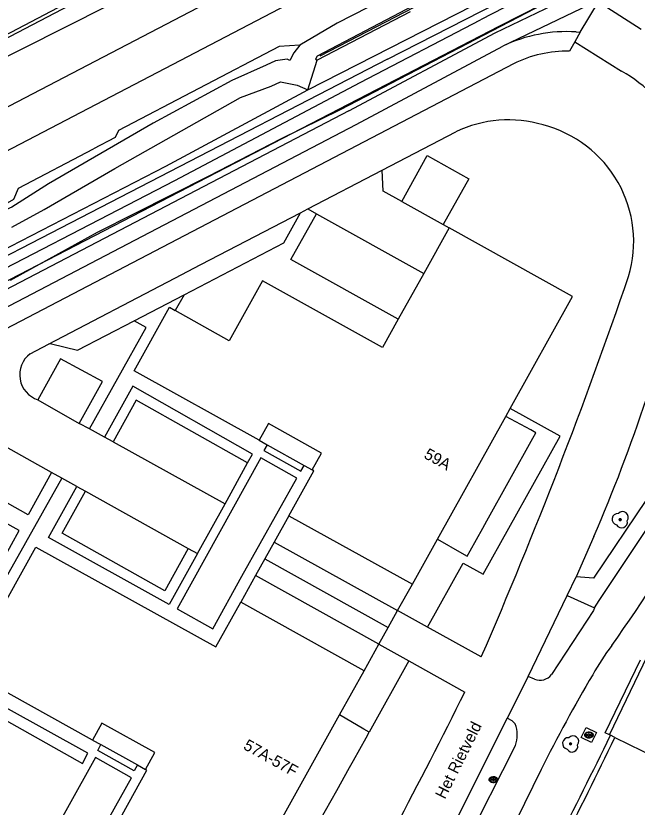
# Model space of a CAD drawing. Extents: x 194485 to 197793, y 468269 to 470822.
# Drawn here: x 196919.9 to 196985.1, y 469650.3 to 469733.4 of the extents above; entities that cross this region are included whole.
import ezdxf

# ---------------------------------------------------------------- set-up
doc = ezdxf.new("R2010")
doc.units = 0
for name, color, linetype in [('BGT begrenzing kruinlijn', 7, 'Continuous'), ('BGT begrenzing pand op maaiveld onder overbouw', 7, 'Continuous'), ('BGT grensvlak begroeid terreindeel', 7, 'Continuous'), ('BGT grensvlak begroeid terreindeel LR', 7, 'Continuous'), ('BGT grensvlak gebouwinstallatie plus 1', 7, 'Continuous'), ('BGT grensvlak onbegroeid terreindeel', 7, 'Continuous'), ('BGT grensvlak pand deel overbouw', 7, 'Continuous'), ('BGT grensvlak pand op maaiveld', 7, 'Continuous'), ('BGT grensvlak vegetatieobject', 7, 'Continuous'), ('BGT grensvlak waterdeel', 7, 'Continuous'), ('BGT grensvlak wegdeel', 7, 'Continuous'), ('BGT lijnelement scheiding geluidsscherm', 7, 'Continuous'), ('BGT lijnelement scheiding hek', 7, 'Continuous'), ('BGT lijnelement scheiding muur', 7, 'Continuous'), ('BGT lijnelement spoor trein', 7, 'Continuous'), ('BGT puntobject put inspectie- rioolput', 7, 'Continuous'), ('BGT puntobject put kolk', 7, 'Continuous'), ('BGT puntobject vegetatieobject boom', 7, 'Continuous'), ('BGT tekst huisnummerreeks', 7, 'Continuous'), ('BGT tekst openbare ruimte label weg', 7, 'Continuous')]:
    doc.layers.add(name, color=color, linetype=linetype)

msp = doc.modelspace()

# ---------------------------------------------------------------- linework, layer by layer
at = {"layer": 'BGT begrenzing kruinlijn'}
msp.add_line((196927.626, 469735.99), (196915.806, 469729.743), dxfattribs=at)
at = {"layer": 'BGT begrenzing pand op maaiveld onder overbouw'}
for p, q in [((196964.136, 469678.394), (196971.306, 469691.28)), ((196948.537, 469680.872), (196961.506, 469673.678)), ((196956.441, 469664.594), (196943.488, 469671.8)), ((196946.603, 469646.932), (196953.865, 469659.964))]:
    msp.add_line(p, q, dxfattribs=at)
for points in [[(196950.999, 469685.677), (196951.983, 469687.438), (196946.399, 469690.553), (196945.415, 469688.792)], [(196933.481, 469654.231), (196934.463, 469655.998), (196928.921, 469659.078), (196927.94, 469657.312)]]:
    msp.add_lwpolyline(points, dxfattribs=at)
at = {"layer": 'BGT grensvlak begroeid terreindeel'}
msp.add_line((196950.53, 469725.595), (197004.395, 469753.133), dxfattribs=at)
for points in [[(196820.362, 469653.552), (196831.072, 469659.147), (196839.628, 469663.847), (196912.312, 469702.094), (196970.631, 469732.285), (196979.65, 469736.913)], [(196644.514, 469562.729), (196650.334, 469566.608), (196655.061, 469569.44), (196659.53, 469571.682), (196674.849, 469579.824), (196701.156, 469594), (196743.111, 469616.34), (196784.414, 469638.64), (196866.691, 469681.952), (196872.488, 469684.74), (196886.791, 469692.386), (196935.639, 469717.585), (196950.53, 469725.595)]]:
    msp.add_lwpolyline(points, dxfattribs=at)
at = {"layer": 'BGT grensvlak begroeid terreindeel LR'}
for p in [(196961.287, 469733.802), (196950.53, 469725.595)]:
    msp.add_line(p, (196951.524, 469728.708), dxfattribs=at)
for points in [[(197004.571, 469756.83), (196968.797, 469738.244), (196951.505, 469729.141), (196951.355, 469728.818), (196951.524, 469728.708)], [(196949.7, 469730.299), (196949.051, 469729.486), (196948.639, 469728.682), (196948.366, 469728.809), (196947.151, 469728.634), (196946.156, 469728.192), (196942.567, 469726.598), (196934.305, 469722.1), (196923.313, 469715.739), (196919.447, 469713.285), (196910.516, 469709.32), (196909.023, 469708.508), (196903.573, 469706.438), (196891.044, 469700.111), (196875.242, 469691.757), (196867.832, 469687.08)], [(196919.454, 469711.183), (196922.848, 469713.032), (196930.271, 469717.346), (196943.468, 469724.796), (196946.681, 469725.985), (196947.657, 469726.427), (196949.431, 469726.078), (196950.53, 469725.595)]]:
    msp.add_lwpolyline(points, dxfattribs=at)
at = {"layer": 'BGT grensvlak gebouwinstallatie plus 1'}
for points in [[(196946.269, 469688.315), (196945.93, 469687.71), (196949.808, 469685.555), (196950.143, 469686.155)], [(196932.639, 469654.699), (196932.292, 469654.063), (196928.473, 469656.208), (196928.811, 469656.828)]]:
    msp.add_lwpolyline(points, dxfattribs=at)
at = {"layer": 'BGT grensvlak onbegroeid terreindeel'}
msp.add_lwpolyline([(196980.838, 469658.105), (196980.315, 469657.05), (196979.241, 469657.568), (196979.763, 469658.639), (196980.838, 469658.105)], dxfattribs=at)
at = {"layer": 'BGT grensvlak pand deel overbouw'}
for p, q in [((196945.415, 469688.792), (196946.269, 469688.315)), ((196946.269, 469688.315), (196950.143, 469686.155)), ((196950.143, 469686.155), (196950.999, 469685.677)), ((196948.537, 469680.872), (196946.991, 469678.093)), ((196946.991, 469678.093), (196946.013, 469676.336)), ((196946.013, 469676.336), (196945.045, 469674.597)), ((196946.013, 469676.336), (196958.974, 469669.136)), ((196945.045, 469674.597), (196943.488, 469671.8)), ((196959.96, 469670.904), (196961.506, 469673.678)), ((196958.974, 469669.136), (196959.96, 469670.904)), ((196957.993, 469667.377), (196958.974, 469669.136)), ((196956.441, 469664.594), (196957.993, 469667.377)), ((196927.94, 469657.312), (196928.811, 469656.828)), ((196928.811, 469656.828), (196932.639, 469654.699)), ((196932.639, 469654.699), (196933.481, 469654.231))]:
    msp.add_line(p, q, dxfattribs=at)
for points in [[(196964.136, 469678.394), (196966.712, 469676.933), (196967.258, 469676.621), (196967.579, 469677.186), (196968.908, 469679.577), (196969.325, 469680.334), (196974.156, 469689.006), (196974.474, 469689.568), (196973.928, 469689.88), (196971.306, 469691.28)], [(196956.968, 469658.125), (196956.406, 469658.441), (196953.865, 469659.964)], [(196949.737, 469645.175), (196950.053, 469645.73), (196951.387, 469648.127), (196951.809, 469648.877), (196953.562, 469652.021), (196954.894, 469654.414), (196955.315, 469655.163), (196956.654, 469657.56), (196956.968, 469658.125)]]:
    msp.add_lwpolyline(points, dxfattribs=at)
at = {"layer": 'BGT grensvlak pand op maaiveld'}
for p, q in [((196965.374, 469711.114), (196962.702, 469706.306)), ((196962.702, 469706.306), (196960.031, 469701.499)), ((196971.306, 469691.28), (196971.774, 469692.122)), ((196961.506, 469673.678), (196964.136, 469678.394)), ((196953.865, 469659.964), (196956.441, 469664.594))]:
    msp.add_line(p, q, dxfattribs=at)
for points in [[(196971.774, 469692.122), (196978.331, 469703.905), (196965.374, 469711.114)], [(196960.031, 469701.499), (196958.382, 469698.532), (196945.789, 469705.534), (196942.291, 469699.248), (196936.619, 469702.426)], [(196945.415, 469688.792), (196932.303, 469696.104), (196935.996, 469702.775), (196936.619, 469702.426)], [(196948.537, 469680.872), (196951.162, 469685.587), (196950.999, 469685.677)], [(196927.94, 469657.312), (196914.77, 469664.624), (196921.987, 469677.585), (196940.868, 469667.083), (196943.488, 469671.8)], [(196931.044, 469649.462), (196933.648, 469654.14), (196933.481, 469654.231)]]:
    msp.add_lwpolyline(points, dxfattribs=at)
at = {"layer": 'BGT grensvlak vegetatieobject'}
msp.add_line((196954.846, 469723.381), (196828.612, 469657.573), dxfattribs=at)
for points in [[(196954.846, 469723.381), (196970.209, 469731.602), (196985.066, 469738.748)], [(196985.066, 469738.748), (196985.781, 469737.299), (196971.018, 469730.199)]]:
    msp.add_lwpolyline(points, dxfattribs=at)
at = {"layer": 'BGT grensvlak waterdeel'}
for points in [[(196958.89, 469728.804), (197001.572, 469750.653), (197004.206, 469752.056), (197004.339, 469751.796), (197001.706, 469749.965), (196968.677, 469732.944)], [(196686.719, 469584.417), (196701.771, 469592.532), (196747.269, 469616.672), (196781.641, 469635.073), (196824.925, 469657.944), (196843.921, 469667.835), (196851.727, 469672.135), (196885.325, 469689.556), (196895.772, 469695.234), (196904.26, 469699.608), (196911.795, 469703.28), (196936.564, 469716.094), (196956.036, 469726.37), (196968.677, 469732.944)], [(196958.89, 469728.804), (196906.876, 469701.943), (196888.148, 469692.056), (196875.928, 469685.712), (196857.166, 469675.717), (196848.358, 469671.177), (196826.806, 469659.613), (196807.817, 469649.794), (196787.151, 469638.952), (196754.003, 469621.1), (196714.6, 469600.107), (196703.245, 469593.922), (196682.448, 469582.876), (196667.629, 469574.77), (196655.391, 469568.203), (196651.39, 469565.905), (196645.748, 469562.576), (196645.722, 469562.327), (196645.999, 469562.253), (196650.943, 469565.227), (196672.118, 469576.391), (196686.719, 469584.417)]]:
    msp.add_lwpolyline(points, dxfattribs=at)
at = {"layer": 'BGT grensvlak wegdeel'}
for p, q in [((196979.134, 469731.661), (196978.567, 469730.654)), ((196978.698, 469731.682), (196979.134, 469731.661)), ((196978.567, 469730.654), (196978.006, 469729.658)), ((196978.567, 469730.654), (196983.457, 469727.575)), ((196955.607, 469721.958), (196971.018, 469730.199)), ((196958.321, 469717.152), (196966.072, 469721.191)), ((196950.518, 469713.086), (196958.321, 469717.152)), ((196960.389, 469713.888), (196964.758, 469711.457)), ((196949.776, 469712.699), (196950.518, 469713.086)), ((196950.518, 469713.086), (196951.427, 469712.58)), ((196939.317, 469707.249), (196949.776, 469712.699)), ((196951.427, 469712.58), (196962.702, 469706.306)), ((196964.758, 469711.457), (196965.374, 469711.114)), ((196936.572, 469705.824), (196939.317, 469707.249)), ((196923.32, 469698.892), (196936.572, 469705.824)), ((196932.289, 469701.331), (196937.536, 469704.066)), ((196937.536, 469704.066), (196936.619, 469702.426)), ((196926.365, 469698.244), (196932.289, 469701.331)), ((196921.377, 469697.871), (196923.32, 469698.892)), ((196923.64, 469698.936), (196926.365, 469698.244)), ((196922.194, 469693.046), (196926.518, 469690.569)), ((196923.64, 469685.423), (196912.785, 469691.475)), ((196927.608, 469690), (196926.518, 469690.569)), ((196929.199, 469689.125), (196927.608, 469690)), ((196930.083, 469688.64), (196929.199, 469689.125)), ((196930.083, 469688.64), (196941.841, 469682.126)), ((196941.841, 469682.126), (196944.212, 469686.413)), ((196924.703, 469684.818), (196923.64, 469685.423)), ((196924.703, 469684.818), (196918.83, 469674.341)), ((196926.3, 469683.936), (196924.703, 469684.818)), ((196926.3, 469683.936), (196927.195, 469683.451)), ((196927.195, 469683.451), (196937.984, 469677.413)), ((196938.954, 469676.904), (196941.841, 469682.126)), ((196946.991, 469678.093), (196959.96, 469670.904)), ((196980.558, 469678.675), (196978.715, 469674.441)), ((196937.984, 469677.413), (196938.954, 469676.904)), ((196982.189, 469657.863), (196991.713, 469677.695)), ((196957.993, 469667.377), (196945.045, 469674.597)), ((196977.771, 469672.503), (196978.715, 469674.441)), ((196973.659, 469663.976), (196977.771, 469672.503)), ((196977.771, 469672.503), (196980.641, 469671.183)), ((196963.107, 469669.16), (196959.96, 469670.904)), ((196968.747, 469666.033), (196963.107, 469669.16)), ((196957.993, 469667.377), (196961.139, 469665.623)), ((196961.139, 469665.623), (196956.968, 469658.125)), ((196961.139, 469665.623), (196967.016, 469662.346)), ((196973.659, 469663.976), (196971.463, 469659.622)), ((196974.322, 469663.707), (196973.659, 469663.976)), ((196963.492, 469643.678), (196971.463, 469659.622)), ((196982.189, 469657.863), (196981.742, 469658.066)), ((196982.294, 469657.808), (196982.189, 469657.863)), ((196982.777, 469657.566), (196982.294, 469657.808)), ((196982.777, 469657.566), (196988.66, 469654.713))]:
    msp.add_line(p, q, dxfattribs=at)
for points in [[(196916.295, 469727.761), (196933.882, 469736.648), (196957.937, 469749.242), (196962.058, 469751.793), (196962.253, 469752.596), (196978.467, 469761.02), (196979.356, 469760.633), (196980.472, 469760.689)], [(196968.721, 469738.943), (196968.309, 469739.251), (196967.89, 469739.442), (196966.619, 469739.411), (196964.901, 469738.409), (196953.617, 469732.602), (196949.7, 469730.299)], [(196979.134, 469731.661), (196981.061, 469734.829), (196985.539, 469731.976)], [(196949.7, 469730.299), (196947.539, 469730.16), (196930.647, 469721.346), (196930.301, 469720.588), (196928.04, 469719.404)], [(196972.119, 469728.326), (196910.115, 469695.937), (196841.809, 469660.327), (196840.884, 469662.101)], [(196840.884, 469662.101), (196909.19, 469697.71), (196955.607, 469721.958)], [(196904.836, 469708.135), (196906.983, 469708.3), (196915.906, 469713.072), (196917.808, 469713.066), (196919.678, 469714.101), (196920.159, 469715.277), (196928.04, 469719.404)], [(196960.389, 469713.888), (196963.063, 469718.694), (196967.432, 469716.263), (196964.758, 469711.457)], [(196960.389, 469713.888), (196958.452, 469714.965), (196958.321, 469717.152)], [(196937.536, 469704.066), (196948.009, 469709.523), (196949.776, 469712.699)], [(196960.031, 469701.499), (196948.752, 469707.774), (196951.427, 469712.58)], [(196927.608, 469690), (196933.566, 469700.63), (196932.289, 469701.331)], [(196926.518, 469690.569), (196928.99, 469694.965), (196924.573, 469697.356), (196922.194, 469693.046)], [(196944.212, 469686.413), (196944.743, 469687.353), (196932.16, 469694.463), (196929.199, 469689.125)], [(196944.212, 469686.413), (196932.526, 469693.017), (196930.083, 469688.64)], [(196963.107, 469669.16), (196966.851, 469675.89), (196968.949, 469674.723), (196977.008, 469689.21), (196971.774, 469692.122)], [(196923.64, 469685.423), (196921.164, 469680.965), (196910.3, 469687.108), (196912.785, 469691.475)], [(196917.765, 469674.912), (196920.236, 469679.317), (196905.007, 469687.783), (196902.515, 469683.399)], [(196936.807, 469671.084), (196940.558, 469668.999), (196943.614, 469674.508), (196949.389, 469684.827), (196945.601, 469686.958), (196936.807, 469671.084)], [(196938.954, 469676.904), (196935.982, 469671.53), (196923.299, 469678.583), (196926.3, 469683.936)], [(196937.984, 469677.413), (196935.53, 469672.997), (196924.743, 469679.042), (196927.195, 469683.451)], [(196986.074, 469682.588), (196980.522, 469674.329), (196978.715, 469674.441)], [(196980.641, 469671.183), (196981.122, 469671.964), (196986.093, 469679.421)], [(196980.641, 469671.183), (196980.525, 469670.9), (196976.118, 469664.185)], [(196911.621, 469657.66), (196912.53, 469657.155), (196914.994, 469661.542), (196926.887, 469654.862), (196927.449, 469655.917), (196914.61, 469663.025), (196911.621, 469657.66)], [(196972.304, 469659.02), (196971.973, 469659.338), (196971.463, 469659.622)], [(196959.212, 469630.887), (196967.051, 469646.301), (196972.328, 469656.737)], [(196919.442, 469639.607), (196923.193, 469637.522), (196926.249, 469643.031), (196932.024, 469653.35), (196928.236, 469655.481), (196919.442, 469639.607)], [(196975.023, 469654.209), (196972.414, 469648.846), (196964.372, 469632.849)]]:
    msp.add_lwpolyline(points, dxfattribs=at)
for centre, radius, start, end in [((196977.726, 469716.09), 15.622, 86.43132, 115.42716), ((196977.741, 469717.153), 12.507, 88.78657, 116.71172), ((196975.664, 469713.888), 15.75, 28.21659, 60.34238), ((196971.578, 469709.753), 12.694, 73.30318, 115.70482), ((196972.084, 469709.648), 12.66, 343.30269, 75.63532), ((196819.934, 469748.017), 174.953, 336.64992, 346.82132), ((196466.193, 469883.394), 547.546, 336.61089, 341.09739), ((196923.581, 469698.18), 0.759, 85.53911, 110.11904), ((196923.046, 469695.672), 2.761, 127.19514, 252.02592), ((196776.984, 469812.451), 251.59, 324.7476, 328.71072), ((197006.507, 469649.354), 29.987, 143.38732, 150.39455), ((196974.908, 469665.117), 1.527, 247.41752, 322.38971), ((197126.011, 469578.608), 168.858, 149.55576, 153.40245), ((196353.688, 469968.429), 685.462, 330.804968, 333.478355), ((196969.272, 469657.846), 3.251, 340.04824, 21.15636), ((196537.925, 469872.536), 493.53, 331.23989, 334.20926), ((196537.93, 469872.546), 494.07, 331.23902, 334.20702), ((196513.49, 469886.253), 528.581, 331.5489, 333.99423)]:
    msp.add_arc(centre, radius, start, end, dxfattribs=at)
at = {"layer": 'BGT lijnelement scheiding geluidsscherm'}
msp.add_line((196951.832, 469729.157), (196994.325, 469751.261), dxfattribs=at)
msp.add_lwpolyline([(196548.437, 469537.91), (196548.544, 469537.966), (196797.92, 469667.804), (196999.41, 469773.141)], dxfattribs=at)
at = {"layer": 'BGT lijnelement scheiding hek'}
msp.add_lwpolyline([(196919.339, 469705.612), (196928.454, 469710.645), (196940.115, 469716.53), (196947.698, 469720.465), (196953.962, 469723.546), (196978.812, 469736.505), (196984.665, 469739.56)], dxfattribs=at)
at = {"layer": 'BGT lijnelement scheiding muur'}
msp.add_line((196981.742, 469658.066), (196985.466, 469665.733), dxfattribs=at)
at = {"layer": 'BGT lijnelement spoor trein'}
for points in [[(196547.862, 469530.056), (196555.991, 469534.286), (196803.92, 469663.796), (197009.758, 469771.19)], [(196553.576, 469528.457), (196557.868, 469530.688), (197009.129, 469766.332)]]:
    msp.add_lwpolyline(points, dxfattribs=at)
at = {"layer": 'BGT puntobject put inspectie- rioolput'}
for p, q in [((196969.915, 469653.19), (196969.758, 469653.19)), ((196969.758, 469653.115), (196969.915, 469653.115)), ((196970.258, 469653.19), (196970.101, 469653.19)), ((196970.101, 469653.115), (196970.258, 469653.115))]:
    msp.add_line(p, q, dxfattribs=at)
for centre, radius, start, end in [((196969.758, 469653.152), 0.0375, 90, 270), ((196970.008, 469653.152), 0.1, 0, 180), ((196970.008, 469653.152), 0.1, 157.97569, 180), ((196970.008, 469653.152), 0.1, 180, 202.02431), ((196970.008, 469653.152), 0.1, 180, 0), ((196970.008, 469653.152), 0.1, 0, 22.02431), ((196970.008, 469653.152), 0.1, 337.97569, 0), ((196970.258, 469653.152), 0.0375, 270, 90)]:
    msp.add_arc(centre, radius, start, end, dxfattribs=at)
msp.add_ellipse((196970.008, 469653.152), major_axis=(0.392, 0), ratio=0.689655, dxfattribs=at)
msp.add_open_spline([(196970.45, 469653.152), (196970.45, 469653.195), (196970.438, 469653.239), (196970.372, 469653.353), (196970.291, 469653.41), (196970.099, 469653.475), (196969.989, 469653.481), (196969.786, 469653.44), (196969.695, 469653.393), (196969.592, 469653.276), (196969.567, 469653.216), (196969.565, 469653.094), (196969.589, 469653.033), (196969.673, 469652.934), (196969.732, 469652.895), (196969.911, 469652.827), (196970.045, 469652.82), (196970.278, 469652.882), (196970.378, 469652.951), (196970.441, 469653.076), (196970.45, 469653.114), (196970.45, 469653.152)], degree=3, dxfattribs=at)
at = {"layer": 'BGT puntobject put kolk'}
for p, q in [((196979.946, 469657.875), (196979.789, 469657.875)), ((196979.789, 469657.8), (196979.946, 469657.8)), ((196980.289, 469657.875), (196980.132, 469657.875)), ((196980.132, 469657.8), (196980.289, 469657.8))]:
    msp.add_line(p, q, dxfattribs=at)
for centre, radius, start, end in [((196980.039, 469657.837), 0.1, 0, 180), ((196979.789, 469657.837), 0.0375, 90, 270), ((196980.039, 469657.837), 0.1, 157.97569, 180), ((196980.039, 469657.837), 0.1, 180, 202.02431), ((196980.039, 469657.837), 0.1, 180, 0), ((196980.039, 469657.837), 0.1, 0, 22.02431), ((196980.039, 469657.837), 0.1, 337.97569, 0), ((196980.289, 469657.837), 0.0375, 270, 90)]:
    msp.add_arc(centre, radius, start, end, dxfattribs=at)
msp.add_ellipse((196980.039, 469657.837), major_axis=(0.392, 0), ratio=0.689655, dxfattribs=at)
msp.add_open_spline([(196980.481, 469657.837), (196980.481, 469657.88), (196980.469, 469657.924), (196980.403, 469658.038), (196980.322, 469658.095), (196980.13, 469658.16), (196980.02, 469658.166), (196979.817, 469658.125), (196979.726, 469658.078), (196979.623, 469657.961), (196979.598, 469657.901), (196979.596, 469657.779), (196979.62, 469657.718), (196979.704, 469657.619), (196979.763, 469657.58), (196979.942, 469657.512), (196980.076, 469657.505), (196980.309, 469657.567), (196980.409, 469657.636), (196980.472, 469657.761), (196980.481, 469657.799), (196980.481, 469657.837)], degree=3, dxfattribs=at)
at = {"layer": 'BGT puntobject vegetatieobject boom'}
for centre in [(196983.329, 469680.456), (196978.124, 469656.903)]:
    msp.add_circle(centre, 0.1, dxfattribs=at)
for centre, radius, start, end in [((196983.579, 469680.706), 0.6, 323.54458, 138.4658), ((196983.079, 469680.506), 0.6, 85.13702, 257.75442), ((196983.329, 469680.456), 0.1, 0, 180), ((196983.329, 469680.456), 0.1, 180, 0), ((196983.479, 469680.206), 0.6, 208.50578, 13.83556), ((196977.874, 469656.953), 0.6, 85.13702, 257.75442), ((196978.374, 469657.153), 0.6, 323.54458, 138.4658), ((196978.274, 469656.653), 0.6, 208.50578, 13.83556), ((196978.124, 469656.903), 0.1, 0, 180), ((196978.124, 469656.903), 0.1, 180, 0)]:
    msp.add_arc(centre, radius, start, end, dxfattribs=at)

# ---------------------------------------------------------------- texts
at = {"layer": 'BGT tekst huisnummerreeks'}
for s, p in [('59A', (196962.63, 469686.984)), ('57A-57F', (196943.673, 469656.415))]:
    msp.add_text(s, height=1.2, rotation=330.9, dxfattribs=at).set_placement(p)
at = {"layer": 'BGT tekst openbare ruimte label weg'}
for s, rotation, p in [('Het Rietveld', 63.4, (196964.915, 469651.028)), ('Laan van Osseveld', 63.3, (196983.522, 469640.848))]:
    msp.add_text(s, height=1.2, rotation=rotation, dxfattribs=at).set_placement(p)

doc.saveas('drawing.dxf')
